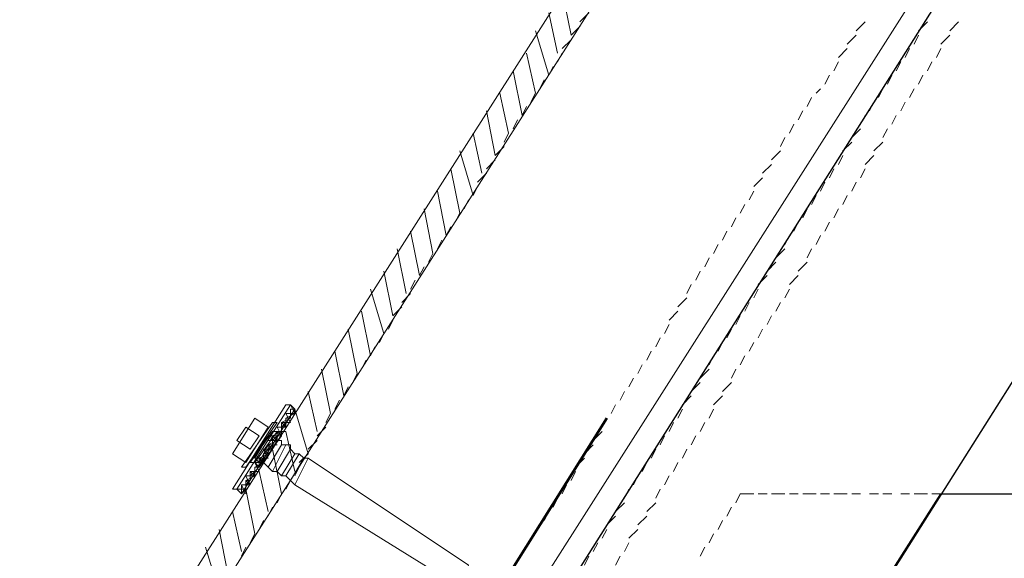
# Model space of a CAD drawing. Header units: millimetres. Extents: x 2063114 to 14983986, y -126020516 to 213791.
# Tile 282 of 656: x 2370270 to 2370847, y -1187385 to -1187070. Entities that reach past the tile are written whole.
import ezdxf

# ---------------------------------------------------------------- set-up
doc = ezdxf.new("R2010")
doc.units = ezdxf.units.MM
doc.layers.add('PDF2_Geometry', color=7, linetype='Continuous')

msp = doc.modelspace()

# ---------------------------------------------------------------- linework, layer by layer
at = {"layer": 'PDF2_Geometry', "linetype": 'ByBlock', "lineweight": 13}
for points in [[(2372582.17824, -1183921.58539), (2370267.12254, -1187558.44689), (2370413.08582, -1187654.90845), (2372728.17411, -1184015.43989)], [(2372582.17824, -1183921.58539), (2370267.12254, -1187558.44689), (2370282.73236, -1187568.87517), (2372597.82065, -1183932.01367)]]:
    msp.add_lwpolyline(points, close=True, dxfattribs=at)
at = {"layer": 'PDF2_Geometry', "linetype": 'ByBlock', "lineweight": 25}
for points in [[(2370418.31082, -1187675.765), (2372639.53376, -1184156.22162), (2372652.56911, -1184164.04283), (2372660.39031, -1184291.78922)], [(2372652.56911, -1184427.35681), (2370632.0905, -1187628.83776)]]:
    msp.add_lwpolyline(points, dxfattribs=at)
at = {"layer": 'PDF2_Geometry', "linetype": 'ByBlock', "lineweight": 0}
for points in [[(2370592.98446, -1187078.74616), (2370587.77032, -1187052.67547)], [(2370585.16325, -1187089.17444), (2370579.94911, -1187065.71082)], [(2370796.33585, -1187076.13909), (2370801.54999, -1187070.92496)], [(2370819.79948, -1187070.92496), (2370814.58534, -1187076.13909)], [(2370579.94911, -1187102.20979), (2370572.12791, -1187076.13909)], [(2370793.72879, -1187083.9603), (2370796.33585, -1187078.74616)], [(2370814.58534, -1187078.74616), (2370809.3712, -1187083.9603)], [(2370572.12791, -1187112.63806), (2370566.9029, -1187089.17444)], [(2370788.51465, -1187091.78151), (2370791.12172, -1187086.56737)], [(2370809.3712, -1187086.56737), (2370806.76413, -1187091.78151)], [(2370783.30051, -1187099.60272), (2370785.90758, -1187094.38858)], [(2370804.15706, -1187094.38858), (2370801.54999, -1187099.60272)], [(2370564.31756, -1187125.67341), (2370559.10342, -1187099.60272)], [(2370778.08637, -1187107.42392), (2370780.69344, -1187102.20979)], [(2370798.94292, -1187102.20979), (2370796.33585, -1187107.42392)], [(2370556.46376, -1187136.10168), (2370551.29308, -1187112.63806)], [(2370772.87223, -1187115.24513), (2370775.4793, -1187110.03099)], [(2370793.72879, -1187110.03099), (2370791.12172, -1187115.24513)], [(2370767.65809, -1187123.06634), (2370770.26516, -1187117.8522)], [(2370788.51465, -1187117.8522), (2370785.90758, -1187123.06634)], [(2370548.66428, -1187149.13703), (2370543.43928, -1187123.06634)], [(2370762.44396, -1187130.88755), (2370765.05102, -1187125.67341)], [(2370783.30051, -1187125.67341), (2370780.69344, -1187130.88755)], [(2370540.85394, -1187159.56531), (2370535.62894, -1187136.10168)], [(2370757.22982, -1187138.70875), (2370762.44396, -1187133.49462)], [(2370778.08637, -1187133.49462), (2370775.4793, -1187138.70875)], [(2370752.01568, -1187146.52996), (2370757.22982, -1187141.31582)], [(2370775.4793, -1187141.31582), (2370770.26516, -1187146.52996)], [(2370535.62894, -1187172.60065), (2370527.82946, -1187146.52996)], [(2370749.40861, -1187154.35117), (2370752.01568, -1187149.13703)], [(2370770.26516, -1187149.13703), (2370765.05102, -1187154.35117)], [(2370527.82946, -1187183.02893), (2370522.60445, -1187156.95824)], [(2370744.19447, -1187162.17238), (2370746.80154, -1187156.95824)], [(2370765.05102, -1187156.95824), (2370762.44396, -1187162.17238)], [(2370738.98033, -1187169.99358), (2370741.5874, -1187164.77945)], [(2370759.83689, -1187164.77945), (2370757.22982, -1187169.99358)], [(2370519.97566, -1187196.06428), (2370514.76152, -1187169.99358)], [(2370733.76619, -1187177.81479), (2370736.37326, -1187172.60065)], [(2370754.62275, -1187172.60065), (2370752.01568, -1187177.81479)], [(2370512.16531, -1187206.49255), (2370506.95118, -1187180.42186)], [(2370728.55206, -1187185.636), (2370731.15913, -1187180.42186)], [(2370749.40861, -1187180.42186), (2370746.80154, -1187185.636)], [(2370723.33792, -1187193.45721), (2370725.94499, -1187188.24307)], [(2370744.19447, -1187188.24307), (2370741.5874, -1187193.45721)], [(2370504.36583, -1187219.5279), (2370499.14083, -1187193.45721)], [(2370718.12378, -1187201.27841), (2370720.73085, -1187196.06428)], [(2370738.98033, -1187196.06428), (2370736.37326, -1187201.27841)], [(2370496.51204, -1187229.95617), (2370491.28704, -1187203.88548)], [(2370712.90964, -1187209.09962), (2370718.12378, -1187203.88548)], [(2370733.76619, -1187203.88548), (2370731.15913, -1187209.09962)], [(2370488.70169, -1187242.99152), (2370483.48755, -1187216.92083)], [(2370707.6955, -1187216.92083), (2370712.90964, -1187211.70669)], [(2370731.15913, -1187211.70669), (2370725.94499, -1187216.92083)], [(2370702.48136, -1187224.74204), (2370707.6955, -1187219.5279)], [(2370725.94499, -1187219.5279), (2370720.73085, -1187224.74204)], [(2370483.48755, -1187253.4198), (2370475.67721, -1187227.34911)], [(2370699.87429, -1187232.56324), (2370702.48136, -1187227.34911)], [(2370720.73085, -1187227.34911), (2370718.12378, -1187232.56324)], [(2370694.66016, -1187240.38445), (2370697.26723, -1187235.17031)], [(2370715.51671, -1187235.17031), (2370712.90964, -1187240.38445)], [(2370475.67721, -1187266.45514), (2370470.45221, -1187240.38445)], [(2370689.44602, -1187248.20566), (2370692.05309, -1187242.99152)], [(2370710.30257, -1187242.99152), (2370707.6955, -1187248.20566)], [(2370467.82341, -1187276.88342), (2370462.65273, -1187250.81273)], [(2370684.23188, -1187256.02687), (2370686.83895, -1187250.81273)], [(2370705.08843, -1187250.81273), (2370702.48136, -1187256.02687)], [(2370679.01774, -1187263.84807), (2370681.62481, -1187258.63394)], [(2370699.87429, -1187258.63394), (2370697.26723, -1187263.84807)], [(2370460.02393, -1187289.91877), (2370454.79893, -1187263.84807)], [(2370673.8036, -1187271.66928), (2370676.41067, -1187266.45514)], [(2370694.66016, -1187266.45514), (2370692.05309, -1187271.66928)], [(2370452.21359, -1187300.34704), (2370446.98859, -1187274.27635)], [(2370668.58946, -1187279.49049), (2370673.8036, -1187274.27635)], [(2370689.44602, -1187274.27635), (2370686.83895, -1187279.49049)], [(2370663.37533, -1187287.3117), (2370668.58946, -1187282.09756)], [(2370686.83895, -1187282.09756), (2370681.62481, -1187287.3117)], [(2370444.35979, -1187310.77532), (2370439.1891, -1187287.3117)], [(2370658.16119, -1187295.1329), (2370663.37533, -1187289.91877)], [(2370681.62481, -1187289.91877), (2370676.41067, -1187295.1329)], [(2370439.1891, -1187323.81067), (2370431.33531, -1187297.73997), (2370431.33531, -1187300.34704), (2370428.74996, -1187295.1329)], [(2370428.74996, -1187297.73997), (2370428.74996, -1187302.95411), (2370428.74996, -1187297.73997)], [(2370428.74996, -1187297.73997), (2370431.33531, -1187297.73997), (2370428.74996, -1187297.73997), (2370431.33531, -1187297.73997)], [(2370655.55412, -1187302.95411), (2370658.16119, -1187297.73997)], [(2370676.41067, -1187297.73997), (2370673.8036, -1187302.95411)], [(2370420.93962, -1187308.16825), (2370423.52496, -1187313.38239), (2370423.52496, -1187308.16825), (2370426.11031, -1187305.56118), (2370426.11031, -1187302.95411), (2370426.11031, -1187308.16825), (2370423.52496, -1187305.56118), (2370423.52496, -1187310.77532), (2370423.52496, -1187305.56118)], [(2370426.11031, -1187300.34704), (2370428.74996, -1187305.56118), (2370423.52496, -1187305.56118), (2370428.74996, -1187302.95411), (2370426.11031, -1187302.95411), (2370431.33531, -1187300.34704)], [(2370426.11031, -1187300.34704), (2370431.33531, -1187300.34704), (2370426.11031, -1187300.34704)], [(2370428.74996, -1187300.34704), (2370428.74996, -1187302.95411)], [(2370420.93962, -1187308.16825), (2370426.11031, -1187308.16825), (2370420.93962, -1187308.16825)], [(2370650.33998, -1187310.77532), (2370652.94705, -1187305.56118)], [(2370671.19653, -1187305.56118), (2370668.58946, -1187310.77532)], [(2370415.71462, -1187313.38239), (2370407.87168, -1187326.41773), (2370415.71462, -1187313.38239)], [(2370418.31082, -1187315.98946), (2370420.93962, -1187313.38239), (2370420.93962, -1187310.77532), (2370420.93962, -1187315.98946), (2370418.31082, -1187313.38239), (2370418.31082, -1187318.59653), (2370418.31082, -1187315.98946), (2370418.31082, -1187321.2036), (2370415.71462, -1187318.59653), (2370415.71462, -1187323.81067), (2370415.71462, -1187318.59653)], [(2370431.33531, -1187334.23894), (2370426.11031, -1187310.77532), (2370420.93962, -1187310.77532), (2370423.52496, -1187310.77532), (2370418.31082, -1187313.38239), (2370423.52496, -1187313.38239)], [(2370645.12584, -1187318.59653), (2370647.73291, -1187313.38239)], [(2370665.9824, -1187313.38239), (2370663.37533, -1187318.59653)], [(2370415.71462, -1187323.81067), (2370413.08582, -1187321.2036), (2370415.71462, -1187326.41773), (2370410.50048, -1187326.41773), (2370415.71462, -1187323.81067), (2370413.08582, -1187323.81067), (2370415.71462, -1187321.2036), (2370418.31082, -1187318.59653)], [(2370415.71462, -1187315.98946), (2370420.93962, -1187315.98946), (2370415.71462, -1187318.59653), (2370420.93962, -1187318.59653)], [(2370413.08582, -1187321.2036), (2370418.31082, -1187321.2036), (2370413.08582, -1187321.2036)], [(2370423.52496, -1187347.27429), (2370418.31082, -1187321.2036)], [(2370639.9117, -1187326.41773), (2370642.51877, -1187321.2036)], [(2370660.76826, -1187321.2036), (2370658.16119, -1187326.41773)], [(2370407.87168, -1187329.0248), (2370410.50048, -1187334.23894), (2370407.87168, -1187329.0248)], [(2370407.87168, -1187329.0248), (2370413.08582, -1187329.0248), (2370407.87168, -1187331.63187), (2370410.50048, -1187331.63187), (2370407.87168, -1187331.63187)], [(2370407.87168, -1187331.63187), (2370407.87168, -1187336.84601), (2370407.87168, -1187331.63187)], [(2370634.69757, -1187334.23894), (2370637.30463, -1187329.0248)], [(2370655.55412, -1187329.0248), (2370652.94705, -1187334.23894)], [(2370402.64668, -1187342.06015), (2370405.27548, -1187339.45308), (2370402.64668, -1187339.45308), (2370407.87168, -1187336.84601), (2370402.64668, -1187336.84601), (2370405.27548, -1187342.06015), (2370402.64668, -1187339.45308), (2370402.64668, -1187344.66722), (2370402.64668, -1187339.45308)], [(2370407.87168, -1187336.84601), (2370405.27548, -1187334.23894), (2370405.27548, -1187339.45308), (2370405.27548, -1187336.84601), (2370407.87168, -1187334.23894)], [(2370405.27548, -1187334.23894), (2370410.50048, -1187334.23894), (2370405.27548, -1187334.23894)], [(2370415.71462, -1187357.70256), (2370410.50048, -1187334.23894)], [(2370629.48343, -1187342.06015), (2370632.0905, -1187336.84601)], [(2370650.33998, -1187336.84601), (2370647.73291, -1187342.06015)], [(2370402.64668, -1187347.27429), (2370400.06134, -1187342.06015), (2370400.06134, -1187347.27429), (2370400.06134, -1187344.66722), (2370402.64668, -1187344.66722), (2370397.476, -1187344.66722)], [(2370400.06134, -1187342.06015), (2370405.27548, -1187342.06015), (2370400.06134, -1187342.06015)], [(2370407.87168, -1187370.73791), (2370402.64668, -1187344.66722), (2370400.06134, -1187347.27429)], [(2370624.26929, -1187349.88136), (2370626.87636, -1187344.66722)], [(2370645.12584, -1187344.66722), (2370642.51877, -1187349.88136)], [(2370689.44602, -1187352.48843), (2370692.05309, -1187347.27429), (2370699.87429, -1187347.27429)], [(2370702.48136, -1187347.27429), (2370707.6955, -1187347.27429)], [(2370710.30257, -1187347.27429), (2370718.12378, -1187347.27429)], [(2370720.73085, -1187347.27429), (2370725.94499, -1187347.27429)], [(2370728.55206, -1187347.27429), (2370736.37326, -1187347.27429)], [(2370738.98033, -1187347.27429), (2370744.19447, -1187347.27429)], [(2370746.80154, -1187347.27429), (2370754.62275, -1187347.27429)], [(2370757.22982, -1187347.27429), (2370762.44396, -1187347.27429)], [(2370767.65809, -1187347.27429), (2370772.87223, -1187347.27429)], [(2370775.4793, -1187347.27429), (2370780.69344, -1187347.27429)], [(2370785.90758, -1187347.27429), (2370791.12172, -1187347.27429)], [(2370793.72879, -1187347.27429), (2370801.54999, -1187347.27429)], [(2370804.15706, -1187347.27429), (2370809.3712, -1187347.27429)], [(2370811.97827, -1187347.27429), (2370819.79948, -1187347.27429)], [(2370822.40655, -1187347.27429), (2370827.62068, -1187347.27429)], [(2370830.22775, -1187347.27429), (2370838.04896, -1187347.27429)], [(2370619.05515, -1187357.70256), (2370624.26929, -1187352.48843)], [(2370642.51877, -1187352.48843), (2370637.30463, -1187357.70256)], [(2370684.23188, -1187360.30963), (2370686.83895, -1187355.0955)], [(2370400.06134, -1187381.16619), (2370394.8472, -1187357.70256)], [(2370613.84101, -1187365.52377), (2370619.05515, -1187360.30963)], [(2370637.30463, -1187360.30963), (2370632.0905, -1187365.52377)], [(2370679.01774, -1187368.13084), (2370681.62481, -1187362.9167)], [(2370392.251, -1187394.20153), (2370387.03686, -1187368.13084)], [(2370611.23394, -1187373.34498), (2370613.84101, -1187368.13084)], [(2370632.0905, -1187368.13084), (2370626.87636, -1187373.34498)], [(2370673.8036, -1187375.95205), (2370676.41067, -1187370.73791)], [(2370387.03686, -1187404.62981), (2370379.18306, -1187378.55912)], [(2370606.0198, -1187381.16619), (2370608.62687, -1187375.95205)], [(2370626.87636, -1187375.95205), (2370624.26929, -1187381.16619)], [(2370668.58946, -1187383.77326), (2370671.19653, -1187378.55912)], [(2370600.80567, -1187388.98739), (2370603.41274, -1187383.77326)], [(2370621.66222, -1187383.77326), (2370619.05515, -1187388.98739)]]:
    msp.add_lwpolyline(points, dxfattribs=at)
at = {"layer": 'PDF2_Geometry', "linetype": 'ByBlock', "lineweight": 13}
for points in [[(2370603.41274, -1187065.71082), (2370598.1986, -1187070.92496)], [(2370759.83689, -1187076.13909), (2370765.05102, -1187070.92496)], [(2370598.1986, -1187073.53202), (2370592.98446, -1187078.74616)], [(2370754.62275, -1187083.9603), (2370759.83689, -1187078.74616)], [(2370592.98446, -1187081.35323), (2370587.77032, -1187086.56737)], [(2370587.77032, -1187089.17444), (2370585.16325, -1187094.38858)], [(2370749.40861, -1187091.78151), (2370754.62275, -1187086.56737)], [(2370746.80154, -1187099.60272), (2370749.40861, -1187094.38858)], [(2370582.55618, -1187096.99565), (2370579.94911, -1187102.20979)], [(2370577.34204, -1187104.81685), (2370574.73497, -1187110.03099)], [(2370741.5874, -1187107.42392), (2370744.19447, -1187102.20979)], [(2370572.12791, -1187112.63806), (2370569.54256, -1187117.8522)], [(2370736.37326, -1187112.63806), (2370738.98033, -1187110.03099)], [(2370731.15913, -1187120.45927), (2370733.76619, -1187115.24513)], [(2370566.9029, -1187120.45927), (2370564.31756, -1187125.67341)], [(2370725.94499, -1187128.28048), (2370728.55206, -1187123.06634)], [(2370561.68877, -1187128.28048), (2370559.10342, -1187133.49462)], [(2370556.46376, -1187136.10168), (2370553.87842, -1187141.31582)], [(2370720.73085, -1187136.10168), (2370723.33792, -1187130.88755)], [(2370715.51671, -1187143.92289), (2370718.12378, -1187138.70875)], [(2370553.87842, -1187143.92289), (2370548.66428, -1187149.13703)], [(2370710.30257, -1187151.7441), (2370715.51671, -1187146.52996)], [(2370548.66428, -1187151.7441), (2370543.43928, -1187156.95824)], [(2370543.43928, -1187159.56531), (2370538.22514, -1187164.77945)], [(2370705.08843, -1187159.56531), (2370710.30257, -1187154.35117)], [(2370699.87429, -1187167.38651), (2370705.08843, -1187162.17238)], [(2370538.22514, -1187167.38651), (2370535.62894, -1187172.60065)], [(2370697.26723, -1187175.20772), (2370699.87429, -1187169.99358)], [(2370533.00014, -1187175.20772), (2370530.4148, -1187180.42186)], [(2370692.05309, -1187183.02893), (2370694.66016, -1187177.81479)], [(2370527.82946, -1187183.02893), (2370525.20066, -1187188.24307)], [(2370686.83895, -1187190.85014), (2370689.44602, -1187185.636)], [(2370522.60445, -1187190.85014), (2370519.97566, -1187196.06428)], [(2370681.62481, -1187198.67134), (2370684.23188, -1187193.45721)], [(2370517.39032, -1187198.67134), (2370514.76152, -1187203.88548)], [(2370676.41067, -1187206.49255), (2370679.01774, -1187201.27841)], [(2370512.16531, -1187206.49255), (2370509.53652, -1187211.70669)], [(2370671.19653, -1187214.31376), (2370673.8036, -1187209.09962)], [(2370506.95118, -1187214.31376), (2370504.36583, -1187219.5279)], [(2370665.9824, -1187222.13497), (2370668.58946, -1187216.92083)], [(2370501.72618, -1187222.13497), (2370499.14083, -1187227.34911)], [(2370660.76826, -1187229.95617), (2370663.37533, -1187224.74204)], [(2370499.14083, -1187229.95617), (2370493.92669, -1187235.17031)], [(2370655.55412, -1187237.77738), (2370660.76826, -1187232.56324)], [(2370493.92669, -1187237.77738), (2370488.70169, -1187242.99152)], [(2370488.70169, -1187245.59859), (2370486.11635, -1187250.81273)], [(2370650.33998, -1187245.59859), (2370655.55412, -1187240.38445)], [(2370647.73291, -1187253.4198), (2370650.33998, -1187248.20566)], [(2370483.48755, -1187253.4198), (2370480.89135, -1187258.63394)], [(2370642.51877, -1187261.241), (2370645.12584, -1187256.02687)], [(2370478.26255, -1187261.241), (2370475.67721, -1187266.45514)], [(2370473.04841, -1187269.06221), (2370470.45221, -1187274.27635)], [(2370637.30463, -1187269.06221), (2370639.9117, -1187263.84807)], [(2370632.0905, -1187276.88342), (2370634.69757, -1187271.66928)], [(2370467.82341, -1187276.88342), (2370465.23807, -1187282.09756)], [(2370626.87636, -1187284.70463), (2370629.48343, -1187279.49049)], [(2370462.65273, -1187284.70463), (2370460.02393, -1187289.91877)], [(2370621.66222, -1187292.52583), (2370624.26929, -1187287.3117)], [(2370457.42772, -1187292.52583), (2370454.79893, -1187297.73997)], [(2370616.44808, -1187300.34704), (2370619.05515, -1187295.1329)], [(2370452.21359, -1187300.34704), (2370449.58479, -1187305.56118)], [(2370611.23394, -1187308.16825), (2370613.84101, -1187302.95411)], [(2370449.58479, -1187308.16825), (2370444.35979, -1187313.38239)], [(2370606.0198, -1187315.98946), (2370611.23394, -1187310.77532)], [(2370444.35979, -1187315.98946), (2370439.1891, -1187321.2036)], [(2370600.80567, -1187323.81067), (2370606.0198, -1187318.59653)], [(2370439.1891, -1187323.81067), (2370433.9641, -1187329.0248)], [(2370595.59153, -1187331.63187), (2370600.80567, -1187326.41773)], [(2370433.9641, -1187331.63187), (2370431.33531, -1187336.84601)], [(2370592.98446, -1187339.45308), (2370595.59153, -1187334.23894)], [(2370428.74996, -1187339.45308), (2370426.11031, -1187344.66722)], [(2370587.77032, -1187347.27429), (2370590.37739, -1187342.06015)], [(2370423.52496, -1187347.27429), (2370420.93962, -1187352.48843)], [(2370418.31082, -1187355.0955), (2370415.71462, -1187360.30963)], [(2370582.55618, -1187355.0955), (2370585.16325, -1187349.88136)], [(2370577.34204, -1187362.9167), (2370579.94911, -1187357.70256)], [(2370413.08582, -1187362.9167), (2370410.50048, -1187368.13084)], [(2370572.12791, -1187370.73791), (2370574.73497, -1187365.52377)], [(2370407.87168, -1187370.73791), (2370405.27548, -1187375.95205)], [(2370402.64668, -1187378.55912), (2370400.06134, -1187383.77326)], [(2370566.9029, -1187378.55912), (2370569.54256, -1187373.34498)], [(2370561.68877, -1187386.38033), (2370564.31756, -1187381.16619)]]:
    msp.add_lwpolyline(points, dxfattribs=at)
at = {"layer": 'PDF2_Geometry', "linetype": 'ByBlock', "lineweight": 0}
for points in [[(2370428.74996, -1187295.1329), (2370397.476, -1187344.66722), (2370394.8472, -1187344.66722), (2370426.11031, -1187295.1329)], [(2370431.33531, -1187297.73997), (2370400.06134, -1187347.27429), (2370397.476, -1187344.66722), (2370428.74996, -1187295.1329)], [(2370415.71462, -1187308.16825), (2370402.64668, -1187329.0248), (2370394.8472, -1187323.81067), (2370407.87168, -1187302.95411)], [(2370410.50048, -1187313.38239), (2370405.27548, -1187321.2036), (2370397.476, -1187315.98946), (2370402.64668, -1187308.16825)], [(2370420.93962, -1187305.56118), (2370402.64668, -1187331.63187), (2370400.06134, -1187331.63187), (2370418.31082, -1187305.56118)], [(2370407.87168, -1187329.0248), (2370405.27548, -1187329.0248), (2370418.31082, -1187310.77532), (2370420.93962, -1187310.77532)], [(2370410.50048, -1187331.63187), (2370407.87168, -1187329.0248), (2370420.93962, -1187310.77532), (2370423.52496, -1187313.38239)], [(2370418.31082, -1187313.38239), (2370410.50048, -1187329.0248), (2370407.87168, -1187326.41773), (2370415.71462, -1187313.38239)], [(2370420.93962, -1187315.98946), (2370413.08582, -1187329.0248), (2370410.50048, -1187329.0248), (2370418.31082, -1187313.38239)], [(2370423.52496, -1187315.98946), (2370423.52496, -1187318.59653), (2370415.71462, -1187331.63187), (2370413.08582, -1187329.0248), (2370420.93962, -1187315.98946)], [(2370426.11031, -1187318.59653), (2370418.31082, -1187334.23894), (2370415.71462, -1187331.63187), (2370423.52496, -1187318.59653)], [(2370428.74996, -1187318.59653), (2370428.74996, -1187321.2036), (2370420.93962, -1187334.23894), (2370418.31082, -1187334.23894), (2370426.11031, -1187318.59653)], [(2370413.08582, -1187326.41773), (2370413.08582, -1187323.81067), (2370413.08582, -1187329.0248), (2370410.50048, -1187326.41773), (2370410.50048, -1187331.63187), (2370410.50048, -1187329.0248)], [(2370431.33531, -1187323.81067), (2370423.52496, -1187336.84601), (2370420.93962, -1187334.23894), (2370428.74996, -1187321.2036)], [(2370433.9641, -1187323.81067), (2370426.11031, -1187336.84601), (2370423.52496, -1187336.84601), (2370431.33531, -1187323.81067)], [(2370436.54945, -1187326.41773), (2370428.74996, -1187339.45308), (2370426.11031, -1187336.84601), (2370433.9641, -1187323.81067)], [(2370439.1891, -1187326.41773), (2370431.33531, -1187342.06015), (2370428.74996, -1187339.45308), (2370436.54945, -1187326.41773)], [(2370533.00014, -1187388.98739), (2370527.82946, -1187402.02274), (2370431.33531, -1187342.06015), (2370439.1891, -1187326.41773)]]:
    msp.add_lwpolyline(points, close=True, dxfattribs=at)
at = {"layer": 'PDF2_Geometry', "linetype": 'ByBlock', "lineweight": 60}
msp.add_lwpolyline([(2370272.29323, -1187772.22656), (2370350.53789, -1187602.76707), (2370426.11031, -1187602.76707), (2370613.84101, -1187302.95411)], dxfattribs=at)
at = {"layer": 'PDF2_Geometry', "linetype": 'ByBlock', "lineweight": 25}
msp.add_lwpolyline([(2370809.3712, -1187347.27429), (2374662.61944, -1187347.27429), (2374785.15169, -1187540.19741), (2370686.83895, -1187540.19741)], close=True, dxfattribs=at)

doc.saveas('drawing.dxf')
